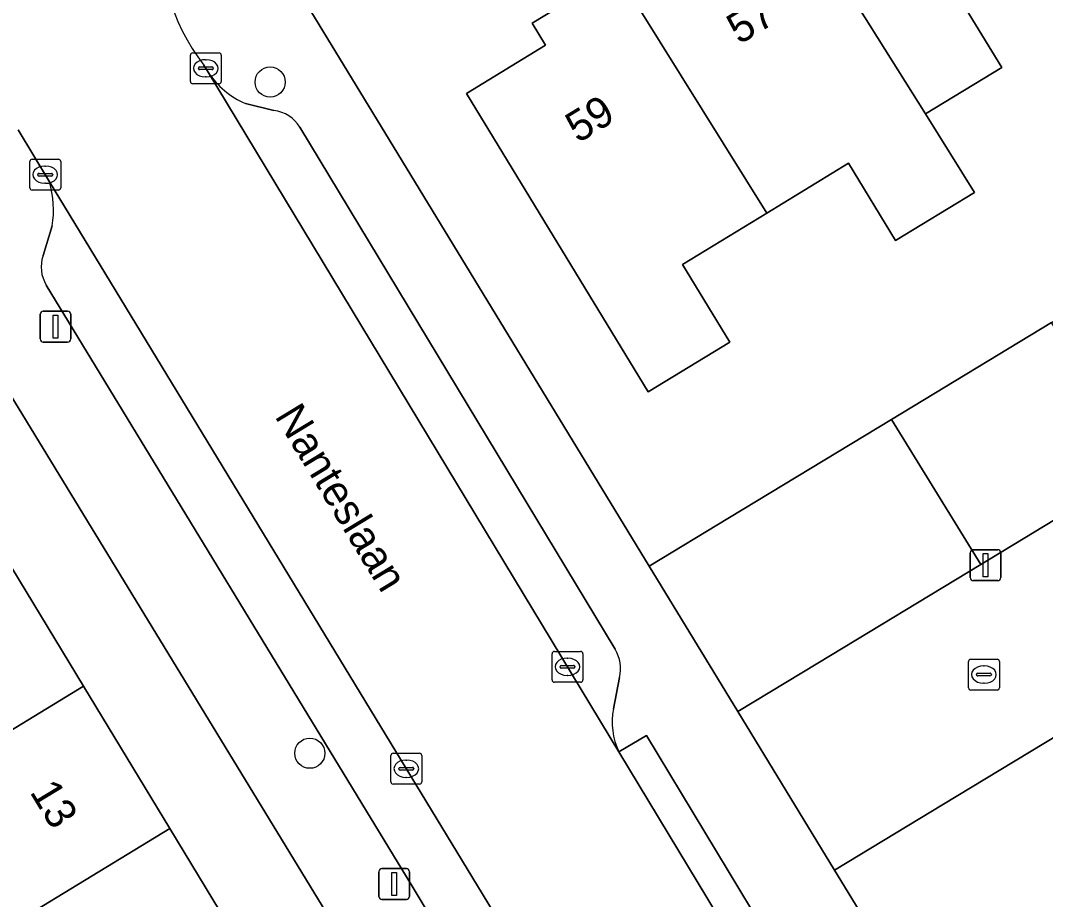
# Model space of a CAD drawing. Extents: x 157767 to 159172, y 387839 to 389425.
# Drawn here: x 158362.47 to 158395.71, y 388375.77 to 388404.27 of the extents above; entities that cross this region are included whole.
import ezdxf

# ---------------------------------------------------------------- set-up
doc = ezdxf.new("R2010")
doc.units = 0
for name, color, linetype in [('IMGEO_Boom', 7, 'Continuous'), ('IMGEO_Erf', 7, 'Continuous'), ('IMGEO_Kolk', 7, 'Continuous'), ('IMGEO_Lichtmast', 7, 'Continuous'), ('IMGEO_Muur', 7, 'Continuous'), ('IMGEO_Openbare_ruimte_label', 7, 'Continuous'), ('IMGEO_Pand', 7, 'Continuous'), ('IMGEO_Pand_nummerreeks', 7, 'Continuous'), ('IMGEO_Parkeervlak_open', 7, 'Continuous'), ('IMGEO_Rijbaan_lokaal_open', 7, 'Continuous'), ('IMGEO_Voetpad_open', 7, 'Continuous')]:
    doc.layers.add(name, color=color, linetype=linetype)

msp = doc.modelspace()

# ---------------------------------------------------------------- linework, layer by layer
at = {"layer": 'IMGEO_Boom'}
for centre in [(158370.568, 388402.271), (158371.854, 388380.514)]:
    msp.add_circle(centre, 0.489, dxfattribs=at)
at = {"layer": 'IMGEO_Erf'}
for points in [[(158371.074, 388405.904), (158374.439, 388400.385), (158382.856, 388386.58), (158385.462, 388388.157), (158390.713, 388391.335), (158395.905, 388394.476), (158401.118, 388397.631), (158406.388, 388400.82), (158411.577, 388403.96), (158416.775, 388407.106), (158421.953, 388410.239), (158421.469, 388411.04), (158426.763, 388414.244), (158431.966, 388417.393), (158430.624, 388419.611), (158434.316, 388421.846), (158428.167, 388442.761)], [(158392.792, 388405.205), (158394.29, 388402.745), (158391.811, 388401.236), (158393.404, 388398.695), (158390.848, 388397.139), (158389.322, 388399.643), (158386.666, 388398.026), (158383.933, 388396.361), (158385.468, 388393.841), (158382.822, 388392.23), (158376.93, 388401.904), (158379.496, 388403.468), (158379.061, 388404.183), (158381.794, 388405.848)], [(158338.675, 388376.617), (158341.065, 388378.067), (158342.566, 388375.592), (158344.217, 388372.871), (158342.403, 388371.77), (158352.464, 388355.155), (158352.564, 388354.991), (158376.057, 388369.333), (158358.467, 388398.147)]]:
    msp.add_lwpolyline(points, dxfattribs=at)
msp.add_lwpolyline([(158348.462, 388392.076), (158356.031, 388396.668), (158359.058, 388391.678), (158361.72, 388387.291), (158364.515, 388382.685), (158367.311, 388378.077), (158370.106, 388373.47), (158373.021, 388368.665), (158368.747, 388366.072), (158365.451, 388364.073), (158362.553, 388368.85), (158359.752, 388373.466), (158356.955, 388378.077), (158354.165, 388382.676), (158351.454, 388387.144), (158351.055, 388387.802)], close=True, dxfattribs=at)
at = {"layer": 'IMGEO_Kolk'}
for p, q in [((158367.983, 388402.29), (158367.983, 388403.142)), ((158368.058, 388403.216), (158368.91, 388403.216)), ((158368.984, 388403.142), (158368.984, 388402.29)), ((158368.471, 388402.996), (158368.496, 388402.996)), ((158368.242, 388402.71), (158368.242, 388402.722)), ((158368.68, 388402.673), (158368.282, 388402.673)), ((158368.285, 388402.759), (158368.683, 388402.759)), ((158368.726, 388402.722), (158368.726, 388402.71)), ((158368.91, 388402.216), (158368.058, 388402.216)), ((158368.494, 388402.436), (158368.469, 388402.436)), ((158362.776, 388398.842), (158362.776, 388399.694)), ((158362.851, 388399.768), (158363.703, 388399.768)), ((158363.264, 388399.548), (158363.289, 388399.548)), ((158363.777, 388399.694), (158363.777, 388398.842)), ((158363.035, 388399.262), (158363.035, 388399.274)), ((158363.473, 388399.225), (158363.075, 388399.225)), ((158363.078, 388399.311), (158363.476, 388399.311)), ((158363.519, 388399.274), (158363.519, 388399.262)), ((158363.287, 388398.988), (158363.262, 388398.988)), ((158363.703, 388398.768), (158362.851, 388398.768)), ((158379.708, 388382.889), (158379.708, 388383.741)), ((158379.783, 388383.815), (158380.635, 388383.815)), ((158380.196, 388383.595), (158380.221, 388383.595)), ((158380.709, 388383.741), (158380.709, 388382.889)), ((158393.284, 388383.563), (158394.136, 388383.563)), ((158379.967, 388383.309), (158379.967, 388383.321)), ((158380.405, 388383.272), (158380.007, 388383.272)), ((158380.01, 388383.358), (158380.408, 388383.358)), ((158380.451, 388383.321), (158380.451, 388383.309)), ((158393.209, 388382.637), (158393.209, 388383.489)), ((158393.697, 388383.343), (158393.722, 388383.343)), ((158394.21, 388383.489), (158394.21, 388382.637)), ((158380.219, 388383.035), (158380.194, 388383.035)), ((158393.468, 388383.057), (158393.468, 388383.069)), ((158393.906, 388383.02), (158393.508, 388383.02)), ((158393.511, 388383.106), (158393.909, 388383.106)), ((158393.952, 388383.069), (158393.952, 388383.057)), ((158380.635, 388382.815), (158379.783, 388382.815)), ((158394.136, 388382.563), (158393.284, 388382.563)), ((158393.72, 388382.783), (158393.695, 388382.783)), ((158374.482, 388379.586), (158374.482, 388380.438)), ((158374.557, 388380.512), (158375.409, 388380.512)), ((158374.97, 388380.292), (158374.995, 388380.292)), ((158375.483, 388380.438), (158375.483, 388379.586)), ((158374.741, 388380.006), (158374.741, 388380.018)), ((158375.179, 388379.969), (158374.781, 388379.969)), ((158374.784, 388380.055), (158375.182, 388380.055)), ((158375.225, 388380.018), (158375.225, 388380.006)), ((158374.993, 388379.732), (158374.968, 388379.732)), ((158375.409, 388379.512), (158374.557, 388379.512))]:
    msp.add_line(p, q, dxfattribs=at)
for points in [[(158367.983, 388402.29), (158367.983, 388403.142)], [(158368.058, 388403.216), (158368.91, 388403.216)], [(158368.984, 388403.142), (158368.984, 388402.29)], [(158368.91, 388402.216), (158368.058, 388402.216)], [(158362.776, 388398.842), (158362.776, 388399.694)], [(158362.851, 388399.768), (158363.703, 388399.768)], [(158363.777, 388399.694), (158363.777, 388398.842)], [(158363.703, 388398.768), (158362.851, 388398.768)], [(158379.708, 388382.889), (158379.708, 388383.741)], [(158379.783, 388383.815), (158380.635, 388383.815)], [(158380.709, 388383.741), (158380.709, 388382.889)], [(158393.284, 388383.563), (158394.136, 388383.563)], [(158393.209, 388382.637), (158393.209, 388383.489)], [(158394.21, 388383.489), (158394.21, 388382.637)], [(158380.635, 388382.815), (158379.783, 388382.815)], [(158394.136, 388382.563), (158393.284, 388382.563)], [(158374.482, 388379.586), (158374.482, 388380.438)], [(158374.557, 388380.512), (158375.409, 388380.512)], [(158375.483, 388380.438), (158375.483, 388379.586)], [(158375.409, 388379.512), (158374.557, 388379.512)]]:
    msp.add_lwpolyline(points, dxfattribs=at)
for centre, radius, start, end in [((158368.06, 388403.14), 0.0765, 91.552, 178.448), ((158368.06, 388403.14), 0.0765, 91.552, 178.448), ((158368.908, 388403.14), 0.0765, 1.552, 88.448), ((158368.908, 388403.14), 0.0765, 1.552, 88.448), ((158368.282, 388402.719), 0.0403, 85.8775, 175.7526), ((158368.279, 388402.709), 0.0366, 178.938, 274.7102), ((158368.683, 388402.716), 0.043, 264.8664, 352.4533), ((158368.687, 388402.721), 0.0386, 1.7309, 96.639), ((158368.06, 388402.292), 0.0765, 181.552, 268.448), ((158368.06, 388402.292), 0.0765, 181.552, 268.448), ((158368.908, 388402.292), 0.0765, 271.552, 358.448), ((158368.908, 388402.292), 0.0765, 271.552, 358.448), ((158362.853, 388399.692), 0.0765, 91.552, 178.448), ((158362.853, 388399.692), 0.0765, 91.552, 178.448), ((158363.701, 388399.692), 0.0765, 1.552, 88.448), ((158363.701, 388399.692), 0.0765, 1.552, 88.448), ((158363.075, 388399.271), 0.0403, 85.8775, 175.7526), ((158363.072, 388399.261), 0.0366, 178.938, 274.7102), ((158363.476, 388399.268), 0.043, 264.8664, 352.4533), ((158363.48, 388399.273), 0.0386, 1.7309, 96.639), ((158362.853, 388398.844), 0.0765, 181.552, 268.448), ((158362.853, 388398.844), 0.0765, 181.552, 268.448), ((158363.701, 388398.844), 0.0765, 271.552, 358.448), ((158363.701, 388398.844), 0.0765, 271.552, 358.448), ((158379.785, 388383.739), 0.0765, 91.552, 178.448), ((158379.785, 388383.739), 0.0765, 91.552, 178.448), ((158380.633, 388383.739), 0.0765, 1.552, 88.448), ((158380.633, 388383.739), 0.0765, 1.552, 88.448), ((158393.286, 388383.487), 0.0765, 91.552, 178.448), ((158393.286, 388383.487), 0.0765, 91.552, 178.448), ((158394.134, 388383.487), 0.0765, 1.552, 88.448), ((158394.134, 388383.487), 0.0765, 1.552, 88.448), ((158380.007, 388383.318), 0.0403, 85.8775, 175.7526), ((158380.004, 388383.308), 0.0366, 178.938, 274.7102), ((158380.408, 388383.315), 0.043, 264.8664, 352.4533), ((158380.412, 388383.32), 0.0386, 1.7309, 96.639), ((158379.785, 388382.891), 0.0765, 181.552, 268.448), ((158379.785, 388382.891), 0.0765, 181.552, 268.448), ((158380.633, 388382.891), 0.0765, 271.552, 358.448), ((158380.633, 388382.891), 0.0765, 271.552, 358.448), ((158393.508, 388383.066), 0.0403, 85.8775, 175.7526), ((158393.505, 388383.056), 0.0366, 178.938, 274.7102), ((158393.909, 388383.063), 0.043, 264.8664, 352.4533), ((158393.913, 388383.068), 0.0386, 1.7309, 96.639), ((158393.286, 388382.639), 0.0765, 181.552, 268.448), ((158393.286, 388382.639), 0.0765, 181.552, 268.448), ((158394.134, 388382.639), 0.0765, 271.552, 358.448), ((158394.134, 388382.639), 0.0765, 271.552, 358.448), ((158374.559, 388380.436), 0.0765, 91.552, 178.448), ((158374.559, 388380.436), 0.0765, 91.552, 178.448), ((158375.407, 388380.436), 0.0765, 1.552, 88.448), ((158375.407, 388380.436), 0.0765, 1.552, 88.448), ((158374.781, 388380.015), 0.0403, 85.8775, 175.7526), ((158374.778, 388380.005), 0.0366, 178.938, 274.7102), ((158375.182, 388380.012), 0.043, 264.8664, 352.4533), ((158375.186, 388380.017), 0.0386, 1.7309, 96.639), ((158374.559, 388379.588), 0.0765, 181.552, 268.448), ((158374.559, 388379.588), 0.0765, 181.552, 268.448), ((158375.407, 388379.588), 0.0765, 271.552, 358.448), ((158375.407, 388379.588), 0.0765, 271.552, 358.448)]:
    msp.add_arc(centre, radius, start, end, dxfattribs=at)
for centre, major_axis, ratio, start_param, end_param in [((158368.47, 388402.716), (-0.387, 0.002), 0.722429, 4.712389, 7.853982), ((158368.495, 388402.716), (-0.39, 0.002), 0.717154, 1.570796, 4.712389), ((158363.263, 388399.268), (-0.387, 0.002), 0.722429, 4.712389, 7.853982), ((158363.288, 388399.268), (-0.39, 0.002), 0.717154, 1.570796, 4.712389), ((158380.195, 388383.315), (-0.387, 0.002), 0.722429, 4.712389, 7.853982), ((158380.22, 388383.315), (-0.39, 0.002), 0.717154, 1.570796, 4.712389), ((158393.696, 388383.063), (-0.387, 0.002), 0.722429, 4.712389, 7.853982), ((158393.721, 388383.063), (-0.39, 0.002), 0.717154, 1.570796, 4.712389), ((158374.969, 388380.012), (-0.387, 0.002), 0.722429, 4.712389, 7.853982), ((158374.994, 388380.012), (-0.39, 0.002), 0.717154, 1.570796, 4.712389)]:
    msp.add_ellipse(centre, major_axis=major_axis, ratio=ratio, start_param=start_param, end_param=end_param, dxfattribs=at)
at = {"layer": 'IMGEO_Lichtmast'}
for p, q in [((158363.211, 388394.843), (158364.001, 388394.843)), ((158364.001, 388394.843), (158363.211, 388394.843)), ((158363.111, 388393.943), (158363.111, 388394.743)), ((158363.111, 388394.743), (158363.111, 388393.943)), ((158364.101, 388394.743), (158364.101, 388393.943)), ((158364.101, 388393.943), (158364.101, 388394.743)), ((158364.001, 388393.843), (158363.211, 388393.843)), ((158363.211, 388393.843), (158364.001, 388393.843)), ((158393.268, 388386.21), (158393.268, 388387.01)), ((158393.268, 388387.01), (158393.268, 388386.21)), ((158393.368, 388387.11), (158394.158, 388387.11)), ((158394.158, 388387.11), (158393.368, 388387.11)), ((158394.258, 388387.01), (158394.258, 388386.21)), ((158394.258, 388386.21), (158394.258, 388387.01)), ((158394.158, 388386.11), (158393.368, 388386.11)), ((158393.368, 388386.11), (158394.158, 388386.11)), ((158374.094, 388375.872), (158374.094, 388376.672)), ((158374.094, 388376.672), (158374.094, 388375.872)), ((158374.194, 388376.772), (158374.984, 388376.772)), ((158374.984, 388376.772), (158374.194, 388376.772)), ((158375.084, 388376.672), (158375.084, 388375.872)), ((158375.084, 388375.872), (158375.084, 388376.672)), ((158374.984, 388375.772), (158374.194, 388375.772)), ((158374.194, 388375.772), (158374.984, 388375.772))]:
    msp.add_line(p, q, dxfattribs=at)
for points in [[(158363.531, 388394.718), (158363.681, 388394.718), (158363.681, 388393.968), (158363.531, 388393.968), (158363.531, 388394.718)], [(158393.688, 388386.985), (158393.838, 388386.985), (158393.838, 388386.235), (158393.688, 388386.235), (158393.688, 388386.985)], [(158374.514, 388376.647), (158374.664, 388376.647), (158374.664, 388375.897), (158374.514, 388375.897), (158374.514, 388376.647)]]:
    msp.add_lwpolyline(points, dxfattribs=at)
for centre, start, end in [((158363.211, 388394.743), 90, 180), ((158363.211, 388394.743), 90, 180), ((158364.001, 388394.743), 0, 90), ((158364.001, 388394.743), 360, 90), ((158363.211, 388393.943), 180, 270), ((158363.211, 388393.943), 180, 270), ((158364.001, 388393.943), 270, 0), ((158364.001, 388393.943), 270, 0), ((158393.368, 388387.01), 90, 180), ((158393.368, 388387.01), 90, 180), ((158394.158, 388387.01), 0, 90), ((158394.158, 388387.01), 360, 90), ((158393.368, 388386.21), 180, 270), ((158393.368, 388386.21), 180, 270), ((158394.158, 388386.21), 270, 0), ((158394.158, 388386.21), 270, 0), ((158374.194, 388376.672), 90, 180), ((158374.194, 388376.672), 90, 180), ((158374.984, 388376.672), 0, 90), ((158374.984, 388376.672), 360, 90), ((158374.194, 388375.872), 180, 270), ((158374.194, 388375.872), 180, 270), ((158374.984, 388375.872), 270, 0), ((158374.984, 388375.872), 270, 0)]:
    msp.add_arc(centre, 0.1, start, end, dxfattribs=at)
at = {"layer": 'IMGEO_Muur'}
msp.add_lwpolyline([(158382.856, 388386.58), (158374.439, 388400.385)], dxfattribs=at)
at = {"layer": 'IMGEO_Pand'}
for points in [[(158387.383, 388408.294), (158391.811, 388401.236), (158394.29, 388402.745), (158392.792, 388405.205), (158395.566, 388406.894), (158390.708, 388414.779), (158387.953, 388413.101), (158388.39, 388412.384), (158385.838, 388410.83), (158387.307, 388408.418)], [(158387.383, 388408.294), (158384.951, 388406.813), (158384.525, 388407.511), (158381.794, 388405.848), (158386.666, 388398.026), (158389.322, 388399.643), (158390.848, 388397.139), (158393.404, 388398.695), (158391.811, 388401.236)], [(158386.666, 388398.026), (158381.794, 388405.848), (158379.061, 388404.183), (158379.496, 388403.468), (158376.93, 388401.904), (158382.822, 388392.23), (158385.468, 388393.841), (158383.933, 388396.361)], [(158393.614, 388386.636), (158398.794, 388389.771), (158395.905, 388394.476), (158390.713, 388391.335)], [(158393.614, 388386.636), (158390.713, 388391.335), (158385.462, 388388.157), (158382.856, 388386.58), (158385.73, 388381.865), (158388.321, 388383.433)], [(158361.72, 388387.291), (158354.165, 388382.676), (158356.955, 388378.077), (158364.515, 388382.685)], [(158359.752, 388373.466), (158367.311, 388378.077), (158364.515, 388382.685), (158356.955, 388378.077)], [(158400.964, 388377.53), (158398.079, 388382.297), (158392.814, 388379.111), (158388.866, 388376.722), (158391.767, 388371.964), (158395.699, 388374.344)], [(158359.752, 388373.466), (158362.553, 388368.85), (158370.106, 388373.47), (158367.311, 388378.077)]]:
    msp.add_lwpolyline(points, close=True, dxfattribs=at)
at = {"layer": 'IMGEO_Parkeervlak_open'}
for points in [[(158368.56, 388402.588), (158381.875, 388380.554)], [(158370.69, 388401.347), (158369.765, 388401.572)], [(158381.756, 388383.885), (158371.535, 388400.806)], [(158385.053, 388363.449), (158363.416, 388399.041)], [(158363.506, 388397.606), (158363.205, 388396.644)], [(158363.31, 388395.691), (158375.144, 388376.254), (158382.877, 388363.357)], [(158381.699, 388381.956), (158381.899, 388382.97)]]:
    msp.add_lwpolyline(points, dxfattribs=at)
for centre, radius, start, end in [((158370.883, 388404.121), 2.784, 213.4174, 246.3106), ((158370.55, 388400.199), 1.157, 31.6727, 83.0696), ((158360.019, 388398.108), 3.523, 351.8133, 15.3642), ((158364.27, 388396.279), 1.126, 161.0956, 211.4792), ((158380.647, 388383.243), 1.282, 347.7062, 30.0589), ((158383.945, 388381.526), 2.287, 169.1583, 205.1521)]:
    msp.add_arc(centre, radius, start, end, dxfattribs=at)
at = {"layer": 'IMGEO_Rijbaan_lokaal_open'}
for points in [[(158434.791, 388412.725), (158429.584, 388409.574), (158424.417, 388406.448), (158424.936, 388405.591), (158419.647, 388402.39), (158414.457, 388399.25), (158409.267, 388396.109), (158403.983, 388392.911), (158398.794, 388389.771), (158393.614, 388386.636), (158388.321, 388383.433), (158385.73, 388381.865), (158388.866, 388376.722), (158392.814, 388379.111), (158398.079, 388382.297), (158403.245, 388385.423), (158408.419, 388388.555), (158413.653, 388391.722), (158418.917, 388394.908), (158419.421, 388394.075), (158424.602, 388397.21), (158429.796, 388400.353)], [(158391.159, 388365.19), (158386.104, 388373.555), (158386.042, 388373.658), (158381.875, 388380.554), (158368.56, 388402.588), (158368.422, 388402.816)], [(158362.396, 388400.719), (158363.416, 388399.041), (158385.053, 388363.449)]]:
    msp.add_lwpolyline(points, dxfattribs=at)
msp.add_arc((158373.68, 388406.911), 6.664, 172.6865, 217.9081, dxfattribs=at)
at = {"layer": 'IMGEO_Voetpad_open'}
for points in [[(158394.783, 388358.534), (158395.55, 388356.786), (158395.86, 388356.026), (158396.823, 388356.419), (158398.7, 388351.813), (158400.666, 388346.988), (158404.027, 388348.235), (158404.235, 388347.661), (158405.09, 388347.966), (158405.142, 388348.092), (158402.856, 388353.776), (158397.192, 388363.065), (158391.767, 388371.964), (158388.866, 388376.722), (158385.73, 388381.865), (158382.856, 388386.58), (158374.439, 388400.385), (158371.074, 388405.904)], [(158368.422, 388402.816), (158368.56, 388402.588)], [(158369.765, 388401.572), (158370.69, 388401.347)], [(158371.535, 388400.806), (158381.756, 388383.885)], [(158363.416, 388399.041), (158362.396, 388400.719)], [(158358.467, 388398.147), (158376.057, 388369.333), (158376.782, 388368.146), (158388.392, 388349.128)], [(158363.205, 388396.644), (158363.506, 388397.606)], [(158382.877, 388363.357), (158375.144, 388376.254), (158363.31, 388395.691)], [(158381.899, 388382.97), (158381.699, 388381.956)], [(158381.875, 388380.554), (158382.765, 388381.092), (158386.932, 388374.196), (158386.042, 388373.658), (158386.104, 388373.555)]]:
    msp.add_lwpolyline(points, dxfattribs=at)
msp.add_lwpolyline([(158381.875, 388380.554), (158386.042, 388373.658), (158386.932, 388374.196), (158382.765, 388381.092)], close=True, dxfattribs=at)
for centre, radius, start, end in [((158373.68, 388406.911), 6.664, 172.6865, 217.9081), ((158370.883, 388404.121), 2.784, 213.4174, 246.3106), ((158370.55, 388400.199), 1.157, 31.6727, 83.0696), ((158360.019, 388398.108), 3.523, 351.8133, 15.3642), ((158364.27, 388396.279), 1.126, 161.0956, 211.4792), ((158380.647, 388383.243), 1.282, 347.7062, 30.0589), ((158383.945, 388381.526), 2.287, 169.1583, 205.1521)]:
    msp.add_arc(centre, radius, start, end, dxfattribs=at)

# ---------------------------------------------------------------- texts
at = {"layer": 'IMGEO_Openbare_ruimte_label'}
msp.add_text('Nanteslaan', height=1, rotation=301.2882, dxfattribs=at).set_placement((158370.697, 388391.441))
at = {"layer": 'IMGEO_Pand_nummerreeks'}
for s, rotation, p in [('57', 31.4378, (158385.777, 388403.468)), ('59', 31.4378, (158380.549, 388400.272)), ('13', 301.2461, (158362.756, 388379.26))]:
    msp.add_text(s, height=1, rotation=rotation, dxfattribs=at).set_placement(p)

doc.saveas('drawing.dxf')
